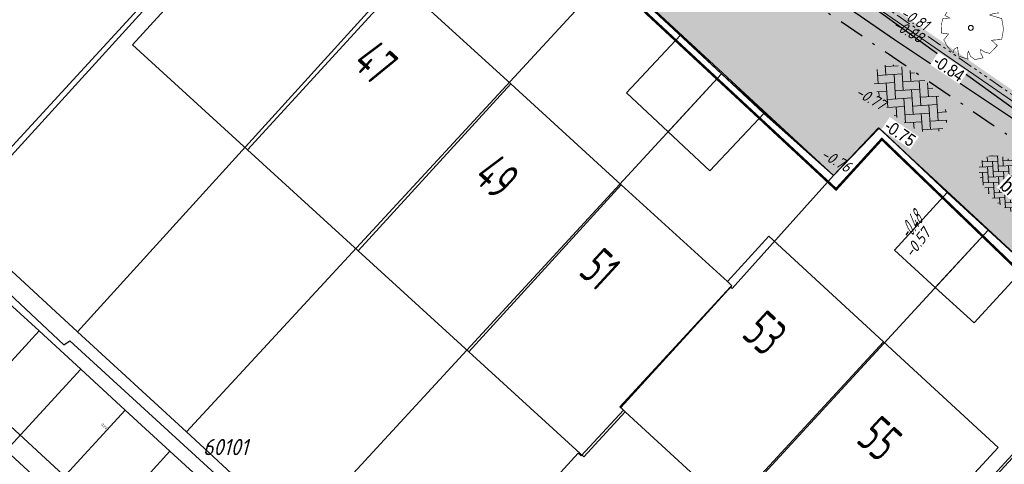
# Model space of a CAD drawing. Header units: metres. Extents: x 111546 to 149831, y 498798 to 507863.
# Tile 289 of 656: x 111979 to 112019, y 501440 to 501457. Entities that reach past the tile are written whole.
import ezdxf
from ezdxf.enums import TextEntityAlignment as Align

# ---------------------------------------------------------------- set-up
doc = ezdxf.new("R2010")
doc.units = ezdxf.units.M
for name, pattern in [('ACAD_ISO14W100', [24, 12, -3, 0, -3, 0, -3, 0, -3]), ('DASHDOT', [25.4, 12.7, -6.35, 0, -6.35]), ('DASHDOT2', [12.7, 6.35, -3.175, 0, -3.175]), ('DASHED', [19.05, 12.7, -6.35]), ('HIDDEN', [9.525, 6.35, -3.175])]:
    doc.linetypes.add(name, pattern=pattern)
for name, color, linetype in [('0-bs-hoogte dorpel', 130, 'Continuous'), ('0-hoogte mv-bestaand', 253, 'Continuous'), ('0-hoogte mv-nieuw', 2, 'Continuous'), ('0-werkgrens', 210, 'FENCELINE1'), ('2-bs-Put Koppelstuk  nummer', 253, 'Continuous'), ('2-bs-Streng regenwater', 252, 'DASHDOT'), ('2-bs-Streng volgeschuimd', 7, 'DASHED'), ('2-bs-Streng volgeschuimd bob', 3, 'Continuous'), ('3-NW-HV-316010+318010-Afwerken zandbed voor wegfundering en menggranulaat-opp', 20, 'Continuous'), ('3-vw-band-trb-13-15x25', 230, 'Continuous'), ('3-vw-HV-304010-Opbreken tegels-opp', 150, 'AI-KADASTRAAL'), ('B01_HOOFDGEBOUW', 1, 'Continuous'), ('B02_BIJGEBOUW', 1, 'Continuous'), ('B07_TUSSENMUUR', 1, 'Continuous'), ('Q17_PARKEERVAK', 252, 'HIDDEN'), ('Q26_BOOM', 252, 'Continuous'), ('V02_KNTOPENVERH', 252, 'Continuous'), ('V03_KNTTEGELPAD', 252, 'Continuous'), ('Z02_HUISNUMMER', 7, 'Continuous')]:
    doc.layers.add(name, color=color, linetype=linetype)
for name, color, linetype, lineweight in [('0-kadastrale percelen', 253, 'AI-KADASTRAAL', 9), ('3-nw-arcering-rijweg', 7, 'Continuous', 13), ('3-nw-band-trb18-20x20-achterkant-betonrug', 20, 'ACAD_ISO14W100', 13), ('3-nw-band-trb18-20x20-achterkant-stelspecie', 103, 'DASHDOT2', 15), ('3-nw-band-trb18-20x20-voorkant-betonrug', 20, 'Continuous', 13), ('3-nw-band-trb18-20x20-voorkant-stelspecie', 103, 'Continuous', 15), ('3-nw-materiaal scheiding-asfalt', 7, 'DASHED', 15), ('3-nw-text-20-herinrichting', 7, 'Continuous', 15), ('3-vw-verharding', 3, 'Continuous', 15)]:
    doc.layers.add(name, color=color, linetype=linetype, lineweight=lineweight)
doc.layers.add('3-nw-menggranulaat', color=7, linetype='Continuous', lineweight=13, true_color=0xebebeb)
doc.styles.get("Standard").update_dxf_attribs({"font": 'isocp-ie.shx'})
doc.styles.add('veysel', font='isocp-ie.shx', dxfattribs={"height": 0.1})
doc.styles.add('Zaanstad', font='ARIALN.TTF')
doc.styles.add('Zaanstad 1-200 1.8mm', font='ARIALN.TTF', dxfattribs={"height": 0.36})
doc.styles.add('Zaanstad 1-200 2.5mm', font='ARIALN.TTF', dxfattribs={"height": 0.5})
doc.linetypes.add('AI-KADASTRAAL', pattern='A,5.5,-2,["K",Standard,S=1.8,R=0,X=0,Y=-0.9],-2,5.5,-2,[5,NLCS.SHX,S=0.75,R=0,X=0,Y=0],-2', length=19)
doc.linetypes.add('FENCELINE1', pattern='A,6.35,-2.54,[133,ltypeshp.shx,S=2.54,R=0,X=-2.54,Y=0],-2.54,25.4', length=36.83)
pattern_1 = [(294.51638, (112010.33835, 501946.37295), (-0.2375469, -0.6359021), [0.4, -0.56]), (294.51638, (112010.27896, 501946.21397), (-0.2375469, -0.6359021), [0.16, -0.8]), (294.51638, (112010.49732, 501946.31356), (-0.2375469, -0.6359021), [0.16, -0.8])]

# ---------------------------------------------------------------- blocks, each defined once
blk = doc.blocks.new('Q26')
at = {"linetype": 'Continuous', "lineweight": 20, "const_width": 0.0225}
blk.add_lwpolyline([(0.757, 0.516), (1.237, 0.371), (1.308, -0.046), (1.235, -0.463), (0.83, -0.494), (1.061, -0.711), (0.757, -1.022), (0.565, -0.971), (0.395, -0.867), (0.404, -1.032), (0.49, -1.198), (0.163, -1.271), (-0.015, -1.136), (-0.097, -0.929), (-0.141, -1.084), (-0.112, -1.255), (-0.489, -1.131), (-0.532, -0.774), (-0.668, -0.854), (-0.707, -0.996), (-0.927, -0.766), (-1.083, -0.479), (-0.894, -0.246), (-1.181, -0.203), (-1.187, 0.104), (-1.122, 0.367), (-0.847, 0.398), (-1.04, 0.503), (-0.879, 0.749), (-0.663, 0.95), (-0.402, 0.826), (-0.388, 0.795), (-0.382, 0.942), (-0.452, 1.088), (-0.194, 1.172), (0.076, 1.199), (0.118, 1.07), (0.119, 0.935), (0.148, 0.935), (0.252, 1.031), (0.325, 1.167), (0.626, 1.059), (0.6, 0.925), (0.525, 0.78), (0.856, 0.885), (1.105, 0.593), (0.924, 0.584)], close=True, dxfattribs=at)
at = {"linetype": 'Continuous', "lineweight": 20}
blk.add_circle((0.001, -0.001), 0.0983, dxfattribs=at)
blk = doc.blocks.new('3-vw-BSS keperverband')
at = {"ltscale": 0.1}
for p, q in [((-2.4, 2.69), (-1.41, 1.7)), ((-2.15, 0.96), (-0.14, 2.97)), ((-2.15, 2.44), (-1.77, 2.82)), ((0.29, 2.97), (1.56, 1.7)), ((0.82, 2.44), (1.27, 2.9)), ((0.82, 0.96), (2.52, 2.66)), ((-5.12, 0.96), (-3.95, 2.13)), ((-5.12, -0.53), (-2.89, 1.7)), ((-4.49, 1.81), (-4.38, 1.7)), ((-3.52, 2.33), (-1.41, 0.22)), ((-2.15, -0.53), (0.08, 1.7)), ((-0.67, 2.44), (1.56, 0.22)), ((0.82, -0.53), (3.05, 1.7)), ((2.3, 2.44), (4.53, 0.22)), ((3.79, 0.96), (4.58, 1.75)), ((4.3, 1.93), (4.53, 1.7)), ((-5.66, 0.01), (-4.38, -1.27)), ((-5.26, 1.1), (-4.38, 0.22)), ((-4.74, -1.63), (-2.89, 0.22)), ((-3.64, 0.96), (-1.41, -1.27)), ((-2.15, -2.01), (0.08, 0.22)), ((-0.67, 0.96), (1.56, -1.27)), ((0.82, -2.01), (3.05, 0.22)), ((2.3, 0.96), (4.53, -1.27)), ((3.79, -0.53), (5.32, 1.01)), ((5.27, 0.96), (5.47, 0.76)), ((-3.64, -0.53), (-1.41, -2.75)), ((-0.67, -0.53), (1.56, -2.75)), ((2.3, -0.53), (3.92, -2.14)), ((3.79, -2.01), (5.65, -0.15)), ((5.27, -0.53), (5.48, -0.74)), ((-3.82, -2.19), (-2.89, -1.27)), ((-3.64, -2.01), (-3.19, -2.45)), ((-1.52, -2.86), (0.08, -1.27)), ((-0.67, -2.01), (0.29, -2.97)), ((1.44, -2.87), (3.05, -1.27)), ((2.3, -2.01), (2.86, -2.57)), ((-0.14, -2.97), (0.08, -2.75))]:
    blk.add_line(p, q, dxfattribs=at)

msp = doc.modelspace()

# ---------------------------------------------------------------- hatches: boundary and pattern name
at = {"layer": '3-nw-arcering-rijweg'}
h = msp.add_hatch(dxfattribs=at)
h.set_pattern_fill('AVH-BSS_KEIFORMAAT_ELLEBOOG', color=256, scale=2, angle=162.85544, pattern_type=2)
h.set_pattern_definition([(182.879, (112017.40246, 501451.2283), (-0.199188, -0.220282), [0.63, -0.21]), (92.879, (112017.42355, 501450.80883), (-0.199188, -0.220282), [0.63, -0.21])])
edge = h.paths.add_edge_path()
edge.add_ellipse((112019.1473, 501450.7311), major_axis=(1.1193, -1.0196), ratio=0.5677801, start_angle=0, end_angle=360)
at = {"layer": '3-nw-menggranulaat', "ltscale": 0.02}
h = msp.add_hatch(color=256, dxfattribs=at)
h.dxf.hatch_style = 1
edge = h.paths.add_edge_path()
edge.add_arc((112001.698, 501254.9293), 191.0978, 65.157628, 68.54918, ccw=False)
edge.add_arc((112051.5937, 501362.7078), 72.3301, 58.728744, 65.15638, ccw=False)
edge.add_arc((112051.9885, 501363.7727), 71.2153, 53.128423, 58.555518, ccw=False)
edge.add_arc((112109.7502, 501439.076), 23.7066, 230.65127, 256.57782)
edge.add_line((112104.2473, 501416.0169), (112103.2894, 501419.9684))
edge.add_arc((112112.977, 501444.7965), 26.6512, 237.88147, 248.68499, ccw=False)
edge.add_arc((112164.7613, 501522.5479), 120.0615, 234.033446, 236.678612, ccw=False)
edge.add_arc((112059.1446, 501375.1409), 61.2836, 55.054594, 58.728773)
edge.add_arc((112051.5933, 501362.7072), 75.8308, 58.728773, 65.156409)
edge.add_arc((112001.698, 501254.9293), 194.5978, 65.157628, 68.549965)
edge.add_arc((110702.9936, 497927.1044), 3766.8587, 68.6746807, 68.8977944)
edge.add_arc((112177.1944, 501730.1081), 311.9351, 242.796586, 247.770921, ccw=False)
edge.add_arc((112034.708, 501452.9589), 0.305, 164.6922, 247.8295, ccw=False)
edge.add_line((112034.4139, 501453.0394), (112034.5326, 501453.2655))
edge.add_line((112034.5326, 501453.2655), (112031.5168, 501454.8335))
edge.add_line((112031.5168, 501454.8335), (112031.0519, 501453.9907))
edge.add_arc((112030.7892, 501454.1356), 0.3, 231.13017, 331.11964, ccw=False)
edge.add_line((112030.6009, 501453.902), (112028.9217, 501455.2555))
edge.add_arc((112008.6918, 501427.6832), 34.1977, 53.73245, 61.20333)
edge.add_arc((112196.9704, 501771.6456), 357.9235, 232.750083, 241.314196, ccw=False)
edge.add_arc((111980.5292, 501486.9543), 0.3, 141.9463, 226.27403, ccw=False)
edge.add_line((111980.293, 501487.1392), (111980.4168, 501487.2974))
edge.add_line((111980.4168, 501487.2974), (111977.7245, 501489.3714))
edge.add_line((111977.7245, 501489.3714), (111977.5962, 501489.2129))
edge.add_arc((111977.3591, 501489.3967), 0.3, 231.9463, 322.22415, ccw=False)
edge.add_arc((112183.8463, 501755.0102), 336.7335, 231.040572, 232.138425, ccw=False)
edge.add_arc((112182.5932, 501757.506), 337.8959, 220.566267, 231.471905, ccw=False)
edge.add_line((111925.9091, 501537.7631), (111924.814, 501538.9138))
edge.add_line((111924.814, 501538.9138), (111924.2688, 501539.4794))
edge.add_line((111924.2688, 501539.4794), (111923.5727, 501540.1514))
edge.add_line((111923.5727, 501540.1514), (111923.062, 501540.6079))
edge.add_line((111923.062, 501540.6079), (111921.6684, 501541.8303))
edge.add_line((111921.6684, 501541.8303), (111920.9772, 501542.4758))
edge.add_line((111920.9772, 501542.4758), (111919.1418, 501544.1465))
edge.add_line((111919.1418, 501544.1465), (111913.4894, 501549.4428))
edge.add_line((111913.4894, 501549.4428), (111910.022, 501552.7518))
edge.add_arc((111923.8992, 501567.7123), 20.4057, 215.1917, 227.15117, ccw=False)
edge.add_line((111907.2231, 501555.9522), (111906.5301, 501556.9348))
edge.add_line((111906.5301, 501556.9348), (111901.6864, 501564.2844))
edge.add_arc((111902.3519, 501564.7283), 0.8, 131.72399, 213.70598, ccw=False)
edge.add_line((111901.8195, 501565.3254), (111902.7886, 501566.1896))
edge.add_line((111902.7886, 501566.1896), (111900.5994, 501568.6589))
edge.add_line((111900.5994, 501568.6589), (111900.1549, 501568.2625))
edge.add_arc((111899.6225, 501568.8596), 0.8, 216.71707, 311.72399, ccw=False)
edge.add_line((111898.9812, 501568.3813), (111897.54, 501570.3136))
edge.add_arc((111772.2737, 501477.014), 156.1937, 36.679082, 48.164313)
edge.add_line((111876.4543, 501593.3878), (111874.8319, 501591.4998))
edge.add_arc((111771.4048, 501476.2953), 154.8201, 36.700144, 48.083473, ccw=False)
edge.add_line((111895.5355, 501568.8199), (111898.8593, 501564.0338))
edge.add_line((111898.8593, 501564.0338), (111905.3584, 501554.1339))
edge.add_line((111905.3584, 501554.1339), (111906.9046, 501552.4156))
edge.add_line((111906.9046, 501552.4156), (111913.78, 501545.912))
edge.add_arc((111912.8891, 501544.9653), 1.3, -43.26018, 46.73982, ccw=False)
edge.add_line((111913.8359, 501544.0744), (111913.7325, 501543.9646))
edge.add_line((111913.7325, 501543.9646), (111915.8445, 501541.9772))
edge.add_line((111915.8445, 501541.9772), (111915.9441, 501542.0831))
edge.add_arc((111916.8908, 501541.1922), 1.3, 47.69038, 136.73982, ccw=False)
edge.add_line((111917.7659, 501542.1535), (111919.3503, 501540.7113))
edge.add_line((111919.3503, 501540.7113), (111920.0576, 501540.0508))
edge.add_line((111920.0576, 501540.0508), (111921.471, 501538.811))
edge.add_line((111921.471, 501538.811), (111921.9389, 501538.3928))
edge.add_line((111921.9389, 501538.3928), (111922.5707, 501537.7827))
edge.add_line((111922.5707, 501537.7827), (111923.0807, 501537.2536))
edge.add_line((111923.0807, 501537.2536), (111924.129, 501536.1523))
edge.add_arc((112182.606, 501757.5182), 340.3135, 220.57754, 231.46588)
edge.add_arc((112197.293, 501772.0462), 360.8357, 231.07875, 241.303034)
edge.add_arc((112007.7091, 501426.1344), 33.6227, 49.73343, 60.96455, ccw=False)
edge.add_arc((112028.8645, 501451.2589), 0.7839, -83.36949, 42.65398, ccw=False)
edge.add_line((112028.955, 501450.4803), (112031.5441, 501448.28))
edge.add_line((112031.5441, 501448.28), (112031.8857, 501448.6756))
edge.add_arc((112033.171, 501447.5628), 1.7, 62.97169, 139.11462, ccw=False)
edge.add_arc((112177.1547, 501730.0166), 315.3354, 242.989412, 247.77186)
edge.add_arc((110974.1351, 498626.0188), 3013.6949, 68.6444967, 68.9242664, ccw=False)
edge = h.paths.add_edge_path()
edge.add_line((112111.9121, 501441.0392), (112112.1191, 501440.9125))
edge.add_line((112112.1191, 501440.9125), (112110.4333, 501438.1575))
edge.add_line((112110.4333, 501438.1575), (112110.375, 501438.2061))
edge.add_arc((112108.6256, 501435.7054), 3.0518, 55.02503, 92.90173)
edge.add_arc((112109.2258, 501423.8652), 14.9073, 92.90173, 99.23873)
edge.add_arc((112100.3974, 501478.1406), 40.0815, 269.48073, 279.23873, ccw=False)
edge.add_arc((112100.3155, 501469.1003), 31.0408, 252.56044, 269.48073, ccw=False)
edge.add_arc((112170.1164, 501691.2975), 263.9437, 245.240897, 252.560441, ccw=False)
edge.add_line((112059.5757, 501451.6164), (112050.7963, 501455.6654))
edge.add_line((112050.7963, 501455.6654), (112047.4499, 501457.2685))
edge.add_arc((112190.023, 501757.5748), 332.4319, 243.111802, 244.603553, ccw=False)
edge.add_arc((112039.3202, 501460.3675), 0.8, 63.2445, 152.48679)
edge.add_line((112038.6106, 501460.7371), (112037.8612, 501459.2982))
edge.add_line((112037.8612, 501459.2982), (112034.9344, 501460.8226))
edge.add_line((112034.9344, 501460.8226), (112035.6742, 501462.2431))
edge.add_arc((112034.9647, 501462.6126), 0.8, 332.48762, 420.59381)
edge.add_arc((112275.291, 501908.2182), 505.4817, 235.788916, 241.662589, ccw=False)
edge.add_line((111991.0872, 501490.1991), (111991.0604, 501489.3846))
edge.add_line((111991.0604, 501489.3846), (111990.3902, 501488.4659))
edge.add_line((111990.3902, 501488.4659), (111990.2041, 501488.6082))
edge.add_line((111990.2041, 501488.6082), (111990.0793, 501488.4452))
edge.add_line((111990.0793, 501488.4452), (111977.7692, 501497.8639))
edge.add_line((111977.7692, 501497.8639), (111977.565, 501498.0276))
edge.add_line((111977.565, 501498.0276), (111978.095, 501498.6415))
edge.add_line((111978.095, 501498.6415), (111979.39, 501499.3726))
edge.add_arc((111997.1799, 501521.5675), 28.4446, 224.07846, 231.28689, ccw=False)
edge.add_arc((112011.2297, 501537.5601), 49.6925, 220.73376, 226.05653, ccw=False)
edge.add_arc((112004.0606, 501531.3864), 40.2315, 216.40767, 220.73376, ccw=False)
edge.add_arc((111935.6825, 501480.9596), 44.7298, 36.40767, 46.82882)
edge.add_line((111966.2858, 501513.5816), (111959.0785, 501520.3429))
edge.add_arc((111919.1455, 501479.1951), 57.3392, 45.858344, 48.741754)
edge.add_arc((111890.7668, 501446.8448), 100.3729, 48.741754, 56.755786)
edge.add_arc((111976.1671, 501575.8307), 54.3253, 222.88148, 236.00412, ccw=False)
edge.add_arc((112182.606, 501757.5182), 329.3135, 218.703715, 221.603545, ccw=False)
edge.add_line((111925.6131, 501551.6007), (111920.7591, 501557.616))
edge.add_arc((111461.8769, 501177.7845), 595.6885, 39.6156525, 41.2763376)
edge.add_arc((111908.9574, 501570.2273), 0.8, 41.27634, 131.66159)
edge.add_line((111908.4257, 501570.825), (111908.1369, 501570.568))
edge.add_line((111908.1369, 501570.568), (111905.8768, 501573.1081))
edge.add_line((111905.8768, 501573.1081), (111906.175, 501573.3734))
edge.add_arc((111905.6432, 501573.9711), 0.8, 311.66159, 401.75791)
edge.add_arc((111461.8769, 501177.7845), 595.6885, 41.757908, 42.8449809)
edge.add_line((111898.6335, 501582.8629), (111897.607, 501581.9109))
edge.add_line((111897.607, 501581.9109), (111894.0227, 501585.7427))
edge.add_line((111894.0227, 501585.7427), (111895.0401, 501586.7032))
edge.add_arc((111980.691, 501669.1707), 118.899, 222.95778, 223.915217, ccw=False)
edge.add_arc((112803.4011, 502423.9206), 1235.3633, 220.7094983, 222.5739803, ccw=False)
edge.add_line((111866.9632, 501618.1869), (111868.8255, 501619.8336))
edge.add_arc((112774.578, 502398.8635), 1194.6862, 220.6985415, 222.6242771)
edge.add_arc((111460.9003, 501176.9176), 599.4937, 39.6184709, 43.5335799, ccw=False)
edge.add_line((111922.6949, 501559.1981), (111927.5614, 501553.1673))
edge.add_arc((112098.3634, 501688.0234), 217.6223, 218.292712, 220.747944)
edge.add_line((111933.4953, 501545.9742), (111937.5449, 501541.2959))
edge.add_arc((111972.5269, 501571.5771), 46.2676, 220.8802, 236.75579)
edge.add_arc((111890.7668, 501446.8448), 102.8729, 48.741754, 56.755786, ccw=False)
edge.add_arc((111919.1455, 501479.1951), 59.8392, 45.878833, 48.741754, ccw=False)
edge.add_line((111960.8042, 501522.1518), (111967.9962, 501515.4049))
edge.add_arc((111935.6825, 501480.9596), 47.2298, 36.40767, 46.82882, ccw=False)
edge.add_arc((112004.0606, 501531.3864), 37.7315, 216.40767, 220.73376)
edge.add_arc((112011.2297, 501537.5601), 47.1925, 220.73376, 226.10946)
edge.add_arc((111997.1799, 501521.5675), 25.9446, 223.98411, 233.56858)
edge.add_line((111981.7724, 501500.6933), (111991.3844, 501493.8705))
edge.add_arc((112275.291, 501908.2182), 502.2817, 235.581477, 241.662589)
edge.add_line((112036.8764, 501466.1261), (112048.8348, 501460.1532))
edge.add_line((112048.8348, 501460.1532), (112052.1577, 501458.5615))
edge.add_line((112052.1577, 501458.5615), (112060.9159, 501454.5222))
edge.add_arc((112170.1164, 501691.2975), 260.7437, 245.240897, 252.560441)
edge.add_arc((112100.3155, 501469.1003), 27.8408, 252.56044, 257.84744)
edge.add_line((112094.4546, 501441.8834), (112094.9128, 501441.7597))
edge.add_arc((112099.9286, 501461.9459), 20.8, 256.04601, 272.71497)
edge.add_line((112100.9139, 501441.1693), (112103.5978, 501441.3677))
h = msp.add_hatch(color=256, dxfattribs=at)
h.dxf.hatch_style = 1
edge = h.paths.add_edge_path()
edge.add_line((111981.3715, 501482.7545), (111979.9329, 501483.8346))
edge.add_line((111979.9329, 501483.8346), (111973.2586, 501489.0468))
edge.add_line((111973.2586, 501489.0468), (111967.0877, 501493.9574))
edge.add_line((111967.0877, 501493.9574), (111960.3099, 501499.544))
edge.add_line((111960.3099, 501499.544), (111958.9526, 501500.7112))
edge.add_line((111958.9526, 501500.7112), (111953.9313, 501505.2028))
edge.add_line((111953.9313, 501505.2028), (111952.6041, 501506.4112))
edge.add_line((111952.6041, 501506.4112), (111944.9919, 501513.6318))
edge.add_line((111944.9919, 501513.6318), (111938.8888, 501519.7494))
edge.add_line((111938.8888, 501519.7494), (111935.1586, 501523.8881))
edge.add_arc((112182.606, 501757.5182), 340.3135, 220.57754, 223.354834, ccw=False)
edge.add_line((111924.129, 501536.1523), (111923.0807, 501537.2536))
edge.add_line((111923.0807, 501537.2536), (111922.5707, 501537.7827))
edge.add_line((111922.5707, 501537.7827), (111921.9389, 501538.3928))
edge.add_line((111921.9389, 501538.3928), (111921.471, 501538.811))
edge.add_line((111921.471, 501538.811), (111920.0576, 501540.0508))
edge.add_line((111920.0576, 501540.0508), (111919.3503, 501540.7113))
edge.add_line((111919.3503, 501540.7113), (111917.7659, 501542.1535))
edge.add_arc((111916.8908, 501541.1922), 1.3, 47.69038, 143.16168)
edge.add_line((111915.8504, 501541.9716), (111915.7704, 501542.0469))
edge.add_line((111915.7704, 501542.0469), (111912.2407, 501545.3009))
edge.add_line((111912.2407, 501545.3009), (111908.1602, 501540.8066))
edge.add_line((111908.1602, 501540.8066), (111910.3346, 501538.828))
edge.add_line((111910.3346, 501538.828), (111911.583, 501540.2))
edge.add_line((111911.583, 501540.2), (111912.1075, 501540.3259))
edge.add_line((111912.1075, 501540.3259), (111912.4892, 501540.0463))
edge.add_line((111912.4892, 501540.0463), (111912.8, 501539.2406))
edge.add_line((111912.8, 501539.2406), (111918.6056, 501533.9023))
edge.add_line((111918.6056, 501533.9023), (111930.513, 501523.05))
edge.add_line((111930.513, 501523.05), (111929.812, 501522.212))
edge.add_line((111929.812, 501522.212), (111945.5513, 501507.8551))
edge.add_line((111945.5513, 501507.8551), (111948.9162, 501504.7916))
edge.add_line((111948.9162, 501504.7916), (111949.15, 501504.4945))
edge.add_line((111949.15, 501504.4945), (111949.5349, 501504.0055))
edge.add_line((111949.5349, 501504.0055), (111952.0865, 501501.5705))
edge.add_line((111952.0865, 501501.5705), (111953.0274, 501501.1161))
edge.add_line((111953.0274, 501501.1161), (111965.978, 501489.4092))
edge.add_line((111965.978, 501489.4092), (111966.8731, 501490.3798))
edge.add_line((111966.8731, 501490.3798), (111989.44, 501469.528))
edge.add_line((111989.44, 501469.528), (111989.0983, 501468.747))
edge.add_line((111989.0983, 501468.747), (111988.3043, 501467.885))
edge.add_line((111988.3043, 501467.885), (111991.112, 501465.3057))
edge.add_line((111991.112, 501465.3057), (111993.2892, 501467.69))
edge.add_line((111993.2892, 501467.69), (111993.796, 501468.041))
edge.add_line((111993.796, 501468.041), (112012.063, 501451.136))
edge.add_line((112012.063, 501451.136), (112013.8664, 501453.0453))
edge.add_line((112013.8664, 501453.0453), (112022.955, 501444.613))
edge.add_line((112022.955, 501444.613), (112023.119, 501444.297))
edge.add_line((112023.119, 501444.297), (112022.982, 501443.911))
edge.add_line((112022.982, 501443.911), (112022.3178, 501443.188))
edge.add_line((112022.3178, 501443.188), (112021.7394, 501442.5583))
edge.add_line((112021.7394, 501442.5583), (112024.7873, 501439.7818))
edge.add_line((112024.7873, 501439.7818), (112029.299, 501444.635))
edge.add_line((112029.299, 501444.635), (112028.5941, 501445.2785))
edge.add_line((112028.5941, 501445.2785), (112031.2346, 501448.4048))
edge.add_line((112031.2346, 501448.4048), (112029.5415, 501449.9819))
edge.add_line((112029.5415, 501449.9819), (112028.899, 501450.5279))
edge.add_line((112028.899, 501450.5279), (112025.4909, 501450.3764))
edge.add_arc((112025.462, 501451.0257), 0.65, 237.32734, 272.54506, ccw=False)
edge.add_line((112025.1111, 501450.4786), (112011.0061, 501460.2276))
edge.add_line((112011.0061, 501460.2276), (112002.9661, 501466.3036))
edge.add_line((112002.9661, 501466.3036), (111989.9208, 501476.162))
edge.add_line((111989.9208, 501476.162), (111981.3715, 501482.7545))
at = {"layer": '3-vw-HV-304010-Opbreken tegels-opp', "ltscale": 0.01}
h = msp.add_hatch(dxfattribs=at)
h.set_pattern_fill('GOST_GLASS', color=256, scale=0.08)
h.set_pattern_definition(pattern_1)
h.paths.add_polyline_path([(111992.432, 501455.4851), (111993.8091, 501454.2172), (111995.1807, 501455.707), (111993.8036, 501456.9749)], flags=9)
h = msp.add_hatch(dxfattribs=at)
h.set_pattern_fill('GOST_GLASS', color=256, scale=0.08)
h.set_pattern_definition(pattern_1)
h.paths.add_polyline_path([(111997.2036, 501450.8685), (111998.6604, 501449.5273), (112000.1067, 501451.0982), (111998.65, 501452.4394)], flags=9)
h = msp.add_hatch(dxfattribs=at)
h.set_pattern_fill('GOST_GLASS', color=256, scale=0.08)
h.set_pattern_definition(pattern_1)
h.paths.add_polyline_path([(112014.8339, 501449.1844), (112015.909, 501448.4181), (112016.6418, 501448.9312), (112015.5666, 501449.6975)], flags=9)
h = msp.add_hatch(dxfattribs=at)
h.set_pattern_fill('GOST_GLASS', color=256, scale=0.08)
h.set_pattern_definition(pattern_1)
h.paths.add_polyline_path([(112001.4329, 501447.0965), (112002.6128, 501446.0102), (112004.0475, 501447.5686), (112002.8677, 501448.6548)], flags=9)
h = msp.add_hatch(dxfattribs=at)
h.set_pattern_fill('GOST_GLASS', color=256, scale=0.08)
h.set_pattern_definition(pattern_1)
h.paths.add_polyline_path([(112007.9629, 501444.5915), (112009.32, 501443.3421), (112010.7547, 501444.9005), (112009.3977, 501446.1498)], flags=9)
h = msp.add_hatch(dxfattribs=at)
h.set_pattern_fill('GOST_GLASS', color=256, scale=0.08)
h.set_pattern_definition(pattern_1)
h.paths.add_polyline_path([(112012.5459, 501440.3725), (112013.903, 501439.1231), (112015.3377, 501440.6815), (112013.9807, 501441.9308)], flags=9)

# ---------------------------------------------------------------- linework, layer by layer
at = {"layer": '0-kadastrale percelen', "ltscale": 0.25}
for p, q in [((111998.659, 501463.447), (111981.8, 501444.879)), ((112003.176, 501459.304), (111986.156, 501440.867)), ((112007.58, 501455.208), (112003.176, 501459.304)), ((112007.58, 501455.208), (111990.599, 501436.776)), ((112012.063, 501451.136), (112007.58, 501455.208)), ((112018.251, 501448.949), (112001.19, 501430.417)), ((111981.8, 501444.879), (111986.156, 501440.867)), ((111986.156, 501440.867), (111990.599, 501436.776))]:
    msp.add_line(p, q, dxfattribs=at)
for points in [[(111998.659, 501463.447), (111993.796, 501468.041), (111976.863, 501449.425), (111981.8, 501444.879)], [(112018.251, 501448.949), (112013.89, 501453.023), (112012.063, 501451.136)], [(112012.063, 501451.136), (112008.006, 501446.608), (112007.934, 501446.674), (112003.514, 501441.87), (112003.657, 501441.738), (112001.967, 501439.902), (112001.845, 501440.019), (111996.779, 501434.478), (111996.884, 501434.381)], [(112006.28, 501425.73), (112022.982, 501443.911), (112023.119, 501444.297), (112022.955, 501444.613), (112018.251, 501448.949)]]:
    msp.add_lwpolyline(points, dxfattribs=at)
at = {"layer": '2-bs-Streng regenwater', "ltscale": 0.08, "flags": 128}
msp.add_lwpolyline([(111985.913, 501475.268), (112027.727, 501446.856)], dxfattribs=at)
at = {"layer": '2-bs-Streng volgeschuimd', "flags": 128}
msp.add_lwpolyline([(111985.455, 501435.262), (111958.901, 501459.66)], dxfattribs=at)
at = {"layer": '3-nw-band-trb18-20x20-achterkant-betonrug', "ltscale": 0.05}
msp.add_lwpolyline([(112010.9147, 501460.1084), (112025.0303, 501450.3521)], dxfattribs=at)
at = {"layer": '3-nw-band-trb18-20x20-achterkant-stelspecie', "ltscale": 0.05}
msp.add_lwpolyline([(111981.0527, 501486.8119, 0.0413265), (112030.8032, 501455.1967, 0.0413265)], format="xyb", dxfattribs=at)
at = {"layer": '3-nw-band-trb18-20x20-voorkant-betonrug', "ltscale": 0.05}
msp.add_lwpolyline([(112010.801, 501459.9439), (112024.9165, 501450.1876)], dxfattribs=at)
at = {"layer": '3-nw-band-trb18-20x20-voorkant-stelspecie'}
msp.add_lwpolyline([(111981.1884, 501486.96, 0.0413418), (112030.8947, 501455.3766, 0.0411267)], format="xyb", dxfattribs=at)
at = {"layer": '3-NW-HV-316010+318010-Afwerken zandbed voor wegfundering en menggranulaat-opp', "ltscale": 0.02}
msp.add_lwpolyline([(112019.6323, 501453.144), (112014.5065, 501456.5651), (112010.1733, 501459.5763), (112002.8605, 501464.9769), (112003.043, 501466.2454), (112002.4644, 501466.6807), (111989.9208, 501476.162), (111981.3715, 501482.7545), (111979.9329, 501483.8346), (111973.2586, 501489.0468)], dxfattribs=at)
at = {"layer": '3-nw-materiaal scheiding-asfalt', "ltscale": 0.025}
msp.add_lwpolyline([(112003.6348, 501467.6405, 0.016438), (112024.0522, 501455.5751, 0.016438)], format="xyb", dxfattribs=at)
at = {"layer": '3-vw-band-trb-13-15x25', "ltscale": 0.1}
msp.add_lwpolyline([(112002.63, 501466.17), (112009.81, 501460.66), (112023.968, 501450.429)], dxfattribs=at)
at = {"layer": 'B01_HOOFDGEBOUW'}
for p, q in [((111994.715, 501458.845), (111999.141, 501454.802)), ((111988.609, 501452.159), (111983.997, 501456.371)), ((111999.141, 501454.802), (112003.568, 501450.759)), ((111993.035, 501448.117), (111988.609, 501452.159)), ((112003.568, 501450.759), (112007.814, 501446.882)), ((111997.462, 501444.074), (111993.035, 501448.117)), ((112003.727, 501441.673), (112007.924, 501437.81))]:
    msp.add_line(p, q, dxfattribs=at)
for points in [[(111983.997, 501456.371), (111990.104, 501463.057), (111994.715, 501458.845)], [(112014.06, 501444.475), (112009.473, 501448.699), (112007.814, 501446.882)], [(112007.924, 501437.81), (112012.515, 501433.577), (112018.654, 501440.245), (112014.06, 501444.475)], [(112003.727, 501441.673), (112002.073, 501439.862), (111997.462, 501444.074)]]:
    msp.add_lwpolyline(points, dxfattribs=at)
at = {"layer": 'B02_BIJGEBOUW'}
for p, q in [((112007.58, 501455.208), (112005.935, 501456.751)), ((112007.58, 501455.208), (112005.935, 501456.751)), ((112007.58, 501455.208), (112009.271, 501453.621)), ((112007.58, 501455.208), (112009.271, 501453.621)), ((112018.251, 501448.949), (112016.612, 501450.452)), ((112018.251, 501448.949), (112016.612, 501450.452)), ((112018.251, 501448.949), (112019.797, 501447.533)), ((112018.251, 501448.949), (112019.797, 501447.533))]:
    msp.add_line(p, q, dxfattribs=at)
for points in [[(112005.935, 501456.751), (112003.775, 501454.445), (112005.44, 501452.885)], [(112005.935, 501456.751), (112003.775, 501454.445), (112005.44, 501452.885)], [(112009.271, 501453.621), (112007.112, 501451.318), (112005.44, 501452.885)], [(112009.271, 501453.621), (112007.112, 501451.318), (112005.44, 501452.885)], [(112016.612, 501450.452), (112014.504, 501448.148), (112016.137, 501446.653)], [(112016.612, 501450.452), (112014.504, 501448.148), (112016.137, 501446.653)], [(112019.797, 501447.533), (112017.689, 501445.232), (112016.137, 501446.653)], [(112019.797, 501447.533), (112017.689, 501445.232), (112016.137, 501446.653)]]:
    msp.add_lwpolyline(points, dxfattribs=at)
at = {"layer": 'B07_TUSSENMUUR'}
for p, q in [((111988.609, 501452.159), (111994.715, 501458.845)), ((112005.44, 501452.885), (112007.58, 501455.208)), ((111993.035, 501448.117), (111999.141, 501454.802)), ((111997.462, 501444.074), (112003.568, 501450.759)), ((112016.137, 501446.653), (112018.251, 501448.949)), ((112007.924, 501437.81), (112014.06, 501444.475))]:
    msp.add_line(p, q, dxfattribs=at)
msp.add_lwpolyline([(112007.814, 501446.882), (112007.998, 501446.713), (112003.546, 501441.838), (112003.727, 501441.673)], dxfattribs=at)
at = {"layer": 'Q17_PARKEERVAK'}
for p, q in [((111977.2706, 501441.6528), (111980.2586, 501444.9069)), ((111977.2706, 501441.6528), (111980.2586, 501444.9069)), ((111978.9402, 501440.1208), (111981.9277, 501443.3743)), ((111978.9402, 501440.1208), (111981.9277, 501443.3743)), ((111980.72, 501438.4876), (111983.7069, 501441.7405)), ((111980.72, 501438.4876), (111983.7069, 501441.7405)), ((111982.5133, 501436.8422), (111985.4996, 501440.0945)), ((111982.5133, 501436.8422), (111985.4996, 501440.0945))]:
    msp.add_line(p, q, dxfattribs=at)
at = {"layer": 'V02_KNTOPENVERH'}
for p, q in [((111993.2964, 501467.6835), (111976.2, 501449.073)), ((111993.2964, 501467.6835), (111976.2, 501449.073)), ((112000.347, 501461.888), (112005.935, 501456.751)), ((111978.4875, 501446.5331), (111980.2586, 501444.9069)), ((111978.4875, 501446.5331), (111980.2586, 501444.9069)), ((111980.2586, 501444.9069), (111981.9277, 501443.3743)), ((111980.2586, 501444.9069), (111981.9277, 501443.3743)), ((112004.291, 501423.635), (112022.9132, 501444.0007)), ((112004.291, 501423.635), (112022.9132, 501444.0007)), ((111981.9277, 501443.3743), (111983.7069, 501441.7405)), ((111981.9277, 501443.3743), (111983.7069, 501441.7405)), ((111983.7069, 501441.7405), (111985.4996, 501440.0945)), ((111983.7069, 501441.7405), (111985.4996, 501440.0945)), ((111978.9402, 501440.1208), (111980.72, 501438.4876)), ((111978.9402, 501440.1208), (111980.72, 501438.4876)), ((111985.4996, 501440.0945), (111987.2574, 501438.4805)), ((111985.4996, 501440.0945), (111987.2574, 501438.4805))]:
    msp.add_line(p, q, dxfattribs=at)
msp.add_lwpolyline([(112009.271, 501453.621), (112012.063, 501451.136), (112013.89, 501453.023), (112016.612, 501450.452)], dxfattribs=at)
at = {"layer": 'V03_KNTTEGELPAD'}
msp.add_lwpolyline([(111976.2, 501449.073), (111981.254, 501444.348), (111981.492, 501444.507), (112004.291, 501423.635)], dxfattribs=at)
msp.add_lwpolyline([(111976.2, 501449.073), (111981.254, 501444.348), (111981.492, 501444.507), (112004.291, 501423.635)], dxfattribs=at)

# ---------------------------------------------------------------- block references
at = {"layer": '3-vw-verharding', "xscale": 0.3128478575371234, "yscale": 0.3128478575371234, "zscale": 0.3128478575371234, "rotation": 318.7546030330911}
msp.add_blockref('3-vw-BSS keperverband', (112015.1426, 501454.2103), dxfattribs=at)
at = {"layer": 'Q26_BOOM'}
msp.add_blockref('Q26', (112017.56, 501457.045), dxfattribs=at)

# ---------------------------------------------------------------- texts
at = {"layer": '0-bs-hoogte dorpel', "oblique": 25, "width": 0.6}
msp.add_text('-0.48', height=0.6, rotation=54.60108, dxfattribs=at).set_placement((112015.3749, 501448.9209), align=Align.CENTER)
at = {"layer": '0-hoogte mv-bestaand', "style": 'veysel', "oblique": 15}
for s, rotation, p in [('-0.81', 330, (112015.2082, 501457.2124)), ('-0.88', 330, (112014.9464, 501456.7362)), ('-0.77', 330, (112013.4381, 501454.0396)), ('-0.76', 330, (112012.0593, 501451.5494)), ('-0.57', 52.0449, (112015.5935, 501448.299))]:
    msp.add_text(s, height=0.45, rotation=rotation, dxfattribs=at).set_placement(p, align=Align.CENTER)
at = {"layer": '2-bs-Put Koppelstuk  nummer', "oblique": 15}
msp.add_text('60101', height=0.65, dxfattribs=at).set_placement((111986.817, 501439.7377), align=Align.BOTTOM_LEFT)
at = {"layer": '2-bs-Streng volgeschuimd bob', "style": 'Zaanstad'}
msp.add_text('-3.02', height=0.1, rotation=317.42299, dxfattribs=at).set_placement((111982.6876, 501441.1491), align=Align.BOTTOM_LEFT)
at = {"layer": 'Z02_HUISNUMMER', "linetype": 'DASHDOT', "width": 0.664964}
for s, p in [('47', (111992.748, 501455.551)), ('49', (111997.595, 501450.989)), ('51', (112001.813, 501447.209)), ('53', (112008.343, 501444.704)), ('55', (112012.926, 501440.485))]:
    msp.add_text(s, height=1.5, rotation=317.36464, dxfattribs=at).set_placement(p)

# ---------------------------------------------------------------- next in the draw order: texts
at = {"layer": '3-nw-text-20-herinrichting', "ltscale": 0.05, "insert": (112019.104, 501450.6748), "char_height": 0.6, "attachment_point": 5, "rotation": 317.41437, "style": 'Zaanstad 1-200 1.8mm', "bg_fill": 3, "box_fill_scale": 1.1, "bg_fill_color": 9, "bg_fill_true_color": 13158600, "bg_fill_transparency": 0}
msp.add_mtext('\\A1;br', dxfattribs=at)

# ---------------------------------------------------------------- next in the draw order: linework, layer by layer
at = {"layer": '0-werkgrens', "ltscale": 0.1, "const_width": 0.1}
msp.add_lwpolyline([(111929.5103, 501522.1989), (111948.8409, 501504.2192), (111947.3854, 501502.6114), (111950.5175, 501499.5991), (111952.05, 501501.2548), (111965.984, 501489.0605), (111966.8946, 501490.1855), (111989.173, 501469.5165), (111987.6912, 501468.1289), (111991.4624, 501464.8705), (111993.8412, 501467.6054), (112012.1646, 501450.5805), (112013.9984, 501452.5914), (112022.5524, 501444.3548), (112021.2528, 501443.0023), (112025.134, 501439.4658), (112032.404, 501447.3579), (112038.6171, 501443.6365)], dxfattribs=at)
at = {"layer": '3-NW-HV-316010+318010-Afwerken zandbed voor wegfundering en menggranulaat-opp', "ltscale": 0.02, "elevation": 0}
msp.add_lwpolyline([(111924.129, 501536.1523, 0.0475451), (111970.5973, 501491.3123, 0.0446415), (112024.0279, 501455.5314, -0.0490443), (112029.441, 501451.79, -0.6129417), (112028.955, 501450.4803), (112031.5441, 501448.28), (112031.8857, 501448.6756, -0.3450253), (112033.9435, 501449.0772, 0.0208704), (112057.8647, 501438.1154, -0.0012207)], format="xyb", dxfattribs=at)
at = {"layer": '3-NW-HV-316010+318010-Afwerken zandbed voor wegfundering en menggranulaat-opp', "ltscale": 0.02}
msp.add_lwpolyline([(111966.8731, 501490.3798), (111989.44, 501469.528), (111989.0983, 501468.747), (111988.3043, 501467.885), (111991.112, 501465.3057), (111993.2892, 501467.69), (111993.796, 501468.041), (112012.063, 501451.136), (112013.8664, 501453.0453), (112022.955, 501444.613)], dxfattribs=at)

# ---------------------------------------------------------------- next in the draw order: texts
at = {"layer": '0-hoogte mv-nieuw', "char_height": 0.5, "attachment_point": 7, "rotation": 326.11362, "style": 'Zaanstad 1-200 2.5mm', "bg_fill": 3, "box_fill_scale": 1.1, "bg_fill_color": 9, "bg_fill_true_color": 13158600, "bg_fill_transparency": 0}
for s, insert in [('\\A1;-0.84', (112015.9959, 501455.5826)), ('\\A1;-0.75', (112014.0434, 501452.9821))]:
    msp.add_mtext(s, dxfattribs=dict(at, insert=insert))

doc.saveas('drawing.dxf')
